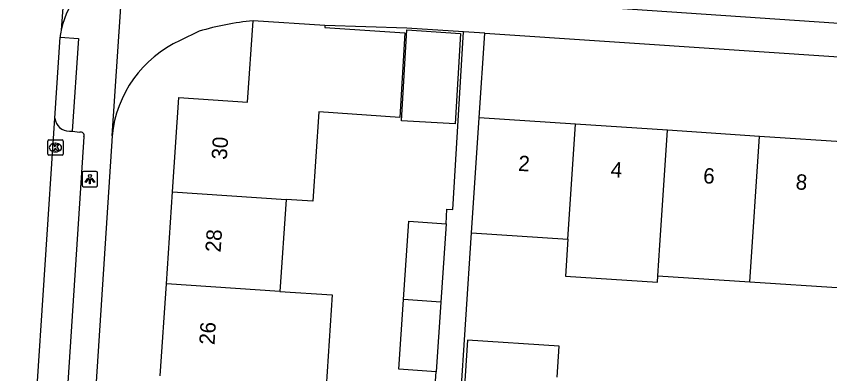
# Model space of a CAD drawing. Extents: x 161848 to 162726, y 385382 to 386521.
# Drawn here: x 162020.4 to 162073.2, y 385717.5 to 385740.7 of the extents above; entities that cross this region are included whole.
import ezdxf

# ---------------------------------------------------------------- set-up
doc = ezdxf.new("R2010")
doc.units = 0
for name, color, linetype in [('IMGEO_Kolk', 7, 'Continuous'), ('IMGEO_Lichtpunt', 7, 'Continuous'), ('IMGEO_Muur', 7, 'Continuous'), ('IMGEO_Pand', 7, 'Continuous'), ('IMGEO_Pand_nummerreeks', 7, 'Continuous'), ('IMGEO_Rijbaan_lokaal_open', 7, 'Continuous'), ('IMGEO_Voetpad_open', 7, 'Continuous')]:
    doc.layers.add(name, color=color, linetype=linetype)

msp = doc.modelspace()

# ---------------------------------------------------------------- linework, layer by layer
at = {"layer": 'IMGEO_Kolk'}
for p, q in [((162022.405, 385731.775), (162022.405, 385732.627)), ((162022.48, 385732.701), (162023.332, 385732.701)), ((162022.893, 385732.481), (162022.918, 385732.481)), ((162023.406, 385732.627), (162023.406, 385731.775)), ((162022.916, 385731.921), (162022.891, 385731.921)), ((162023.332, 385731.701), (162022.48, 385731.701))]:
    msp.add_line(p, q, dxfattribs=at)
for points in [[(162022.405, 385731.775), (162022.405, 385732.627)], [(162022.48, 385732.701), (162023.332, 385732.701)], [(162022.726, 385732.401), (162022.849, 385732.401), (162022.849, 385732.25), (162022.979, 385732.401), (162023.143, 385732.401), (162022.997, 385732.25), (162023.15, 385732.001), (162022.998, 385732.001), (162022.913, 385732.165), (162022.849, 385732.098), (162022.849, 385732.001), (162022.726, 385732.001), (162022.726, 385732.401)], [(162023.406, 385732.627), (162023.406, 385731.775)], [(162023.332, 385731.701), (162022.48, 385731.701)]]:
    msp.add_lwpolyline(points, dxfattribs=at)
for centre, start, end in [((162022.482, 385732.625), 91.552, 178.448), ((162022.482, 385732.625), 91.552, 178.448), ((162023.33, 385732.625), 1.552, 88.448), ((162023.33, 385732.625), 1.552, 88.448), ((162022.482, 385731.777), 181.552, 268.448), ((162022.482, 385731.777), 181.552, 268.448), ((162023.33, 385731.777), 271.552, 358.448), ((162023.33, 385731.777), 271.552, 358.448)]:
    msp.add_arc(centre, 0.0765, start, end, dxfattribs=at)
for centre, major_axis, ratio, start_param, end_param in [((162022.892, 385732.201), (-0.387, 0.002), 0.722429, 4.712389, 7.853982), ((162022.917, 385732.201), (-0.39, 0.002), 0.717154, 1.570796, 4.712389)]:
    msp.add_ellipse(centre, major_axis=major_axis, ratio=ratio, start_param=start_param, end_param=end_param, dxfattribs=at)
at = {"layer": 'IMGEO_Lichtpunt'}
for p, q in [((162024.644, 385730.555), (162024.644, 385729.748)), ((162024.644, 385730.555), (162024.644, 385729.748)), ((162025.546, 385730.65), (162024.738, 385730.65)), ((162025.546, 385730.65), (162024.738, 385730.65)), ((162025.64, 385729.748), (162025.64, 385730.555)), ((162025.64, 385729.748), (162025.64, 385730.555)), ((162024.738, 385729.654), (162025.546, 385729.654)), ((162024.738, 385729.654), (162025.546, 385729.654))]:
    msp.add_line(p, q, dxfattribs=at)
for points in [[(162025.018, 385730.219), (162025.057, 385730.191), (162024.869, 385729.929), (162024.831, 385729.956), (162025.018, 385730.219)], [(162025.12, 385730.171), (162025.167, 385730.171), (162025.167, 385729.849), (162025.12, 385729.849), (162025.12, 385730.171)], [(162025.23, 385730.191), (162025.268, 385730.218), (162025.455, 385729.956), (162025.416, 385729.928), (162025.23, 385730.191)]]:
    msp.add_lwpolyline(points, dxfattribs=at)
msp.add_circle((162025.143, 385730.353), 0.0994, dxfattribs=at)
for centre, start, end in [((162024.738, 385730.555), 90, 180), ((162024.738, 385730.555), 90, 180), ((162025.546, 385730.555), 0, 90), ((162025.546, 385730.555), 0, 90), ((162024.738, 385729.748), 180, 270), ((162024.738, 385729.748), 180, 270), ((162025.546, 385729.748), 270, 0), ((162025.546, 385729.748), 270, 360)]:
    msp.add_arc(centre, 0.0946, start, end, dxfattribs=at)
at = {"layer": 'IMGEO_Muur'}
msp.add_lwpolyline([(162045.739, 385739.976), (162040.42, 385740.146)], dxfattribs=at)
at = {"layer": 'IMGEO_Pand'}
for points in [[(162030.52, 385729.311), (162030.934, 385735.462), (162035.394, 385735.162), (162035.75, 385740.46)], [(162040.42, 385740.146), (162035.75, 385740.46)], [(162040.42, 385740.146), (162040.411, 385740.016), (162045.621, 385739.663), (162045.298, 385734.167), (162040.038, 385734.524), (162039.643, 385728.704), (162037.897, 385728.82)], [(162045.406, 385733.952), (162045.753, 385739.861), (162049.241, 385739.63), (162048.894, 385733.747), (162045.406, 385733.952)], [(162049.962, 385726.657), (162050.459, 385734.147)], [(162056.714, 385733.728), (162050.459, 385734.147)], [(162056.218, 385726.242), (162056.714, 385733.728)], [(162062.7, 385733.327), (162056.714, 385733.728)], [(162062.072, 385723.862), (162062.204, 385725.845), (162062.7, 385733.327)], [(162068.685, 385732.927), (162062.7, 385733.327)], [(162068.058, 385723.465), (162068.685, 385732.927)], [(162074.671, 385732.526), (162068.685, 385732.927)], [(162030.118, 385723.329), (162030.52, 385729.311)], [(162030.52, 385729.311), (162037.897, 385728.82)], [(162037.897, 385728.82), (162037.495, 385722.838)], [(162045.533, 385722.303), (162045.877, 385727.401), (162048.303, 385727.237)], [(162048.303, 385727.237), (162047.959, 385722.142)], [(162049.962, 385726.657), (162056.218, 385726.242)], [(162056.218, 385726.242), (162056.058, 385723.828), (162062.044, 385723.431), (162062.072, 385723.862)], [(162068.058, 385723.465), (162074.044, 385723.068), (162074.176, 385725.051)], [(162062.072, 385723.862), (162068.058, 385723.465)], [(162029.716, 385717.347), (162030.118, 385723.329)], [(162037.495, 385722.838), (162030.118, 385723.329)], [(162037.495, 385722.838), (162040.906, 385722.611), (162040.508, 385716.629), (162037.092, 385716.856)], [(162047.653, 385717.611), (162045.227, 385717.775), (162045.533, 385722.303)], [(162047.959, 385722.142), (162045.533, 385722.303)], [(162047.959, 385722.142), (162047.653, 385717.611)], [(162055.524, 385717.259), (162055.659, 385719.271), (162049.703, 385719.67), (162049.415, 385715.357)]]:
    msp.add_lwpolyline(points, dxfattribs=at)
at = {"layer": 'IMGEO_Rijbaan_lokaal_open'}
for points in [[(162024.688, 385758.853), (162023.276, 385739.835)], [(162022.867, 385734.111), (162023.205, 385739.378)], [(162020.357, 385695.92), (162022.867, 385734.111)]]:
    msp.add_lwpolyline(points, dxfattribs=at)
for centre, radius, start, end in [((162028.481, 385738.789), 5.309, 102.635, 168.6399), ((162029.079, 385738.699), 5.913, 168.9278, 173.4104)]:
    msp.add_arc(centre, radius, start, end, dxfattribs=at)
at = {"layer": 'IMGEO_Voetpad_open'}
for points in [[(162026.588, 385732.967), (162027.32, 385743.97)], [(162100.969, 385738.434), (162054.362, 385741.601)], [(162032.253, 385739.775), (162031.023, 385739.175)], [(162049.431, 385739.731), (162045.739, 385739.976), (162040.42, 385740.146)], [(162048.303, 385727.237), (162048.359, 385728.191), (162048.75, 385728.168), (162049.431, 385739.731)], [(162050.825, 385739.638), (162049.431, 385739.731)], [(162023.205, 385739.378), (162024.402, 385739.299), (162023.987, 385733.26)], [(162050.459, 385734.147), (162050.825, 385739.638)], [(162050.825, 385739.638), (162115.981, 385735.292)], [(162024.76, 385732.908), (162022.415, 385696.908)], [(162023.811, 385733.278), (162023.987, 385733.26)], [(162023.987, 385733.26), (162024.488, 385733.207)], [(162026.588, 385732.967), (162023.994, 385692.934)], [(162049.415, 385715.357), (162049.22, 385715.37), (162049.962, 385726.657)], [(162047.558, 385716.156), (162047.653, 385717.611)]]:
    msp.add_lwpolyline(points, dxfattribs=at)
for centre, radius, start, end in [((162037.663, 385721.425), 19.131, 95.7389, 106.4269), ((162034.162, 385732.245), 7.608, 114.3648, 174.5512), ((162023.781, 385734.196), 0.918, 185.291, 271.8577), ((162024.538, 385732.98), 0.233, 342.0826, 102.503)]:
    msp.add_arc(centre, radius, start, end, dxfattribs=at)

# ---------------------------------------------------------------- texts
at = {"layer": 'IMGEO_Pand_nummerreeks'}
for s, rotation, p in [('30', 86.1958, (162034.043, 385731.389)), ('2', 356.1694, (162052.969, 385730.692)), ('4', 356.1669, (162058.981, 385730.288)), ('6', 356.1669, (162064.992, 385729.885)), ('8', 356.1669, (162071.007, 385729.483)), ('28', 86.198, (162033.642, 385725.364)), ('26', 86.1958, (162033.243, 385719.335))]:
    msp.add_text(s, height=1, rotation=rotation, dxfattribs=at).set_placement(p)

doc.saveas('drawing.dxf')
